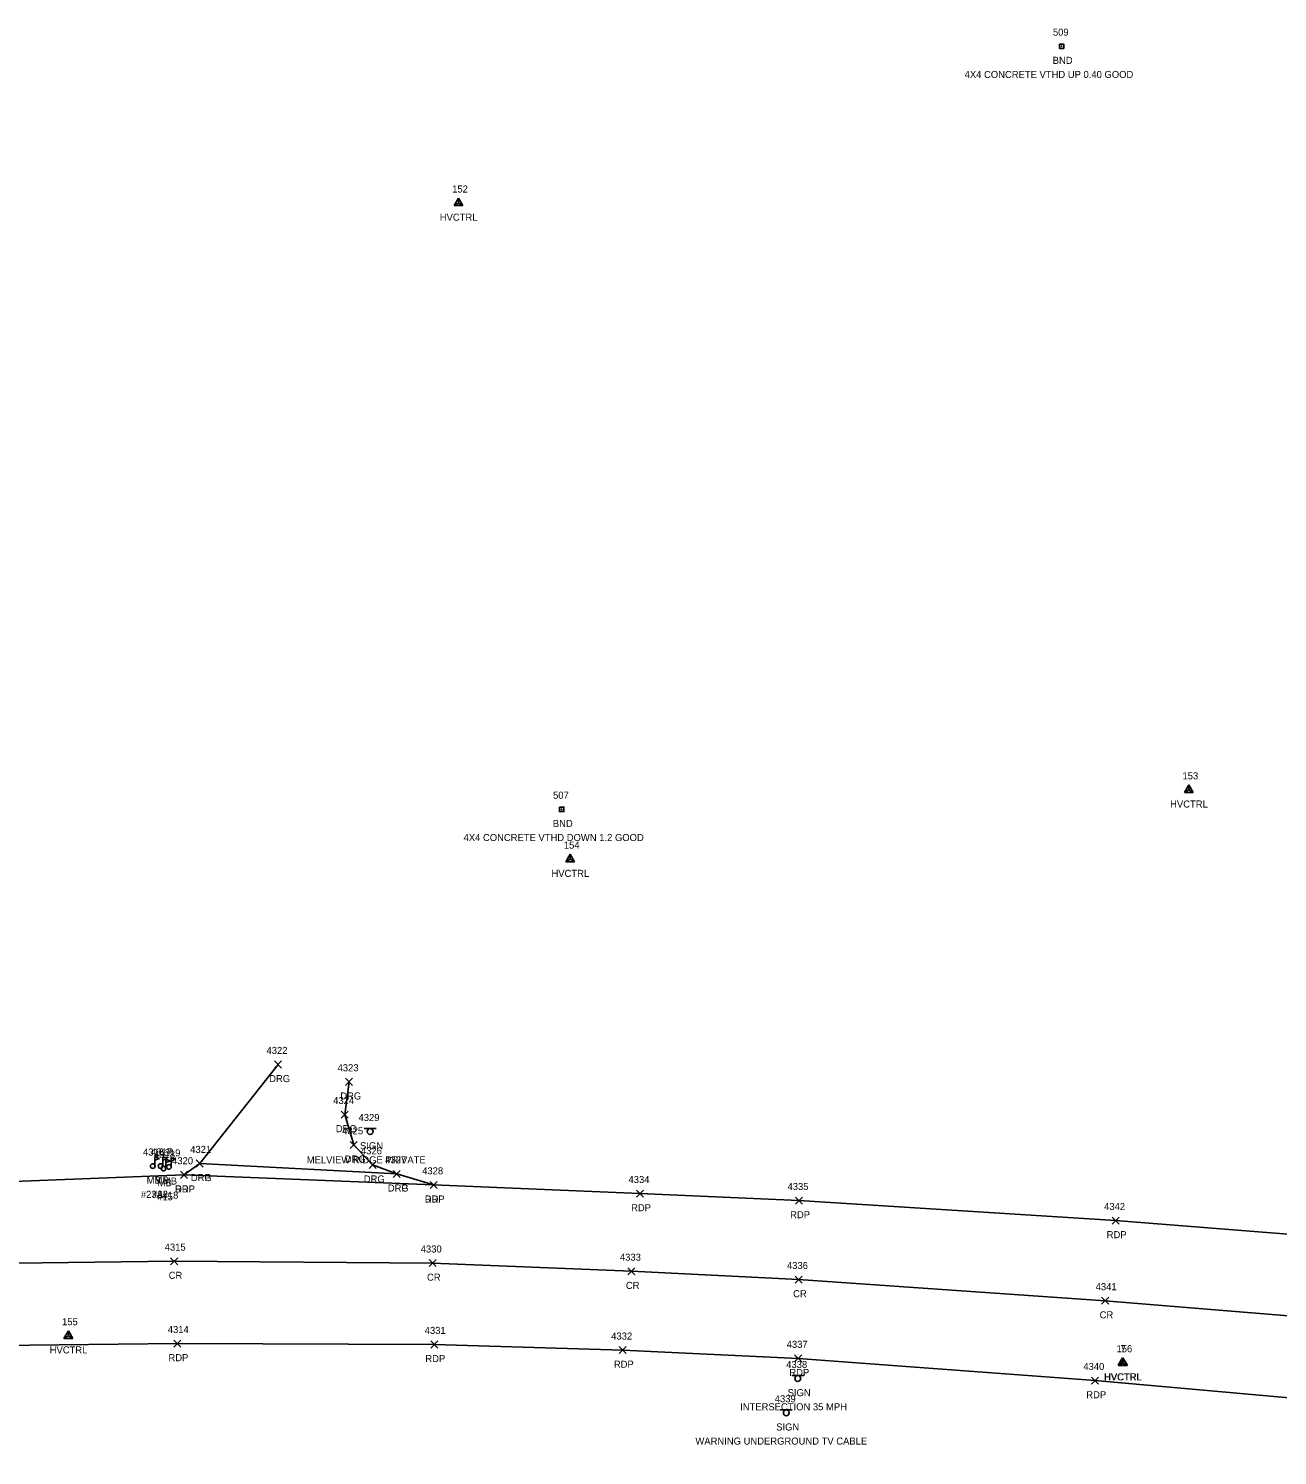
# Model space of a CAD drawing. Extents: x 1690689 to 1696275, y 438760 to 444007.
# Drawn here: x 1695132.1 to 1695486.5, y 443560.7 to 443965.5 of the extents above; entities that cross this region are included whole.
import ezdxf

# ---------------------------------------------------------------- set-up
doc = ezdxf.new("R2010")
doc.units = 0
for name, color, linetype in [('C_A', 7, 'Continuous'), ('C_I', 7, 'Continuous'), ('CPSM', 7, 'Continuous'), ('L_A', 7, 'Continuous'), ('L_C', 7, 'Continuous'), ('L_I', 7, 'Continuous'), ('Level 18', 7, 'Continuous'), ('LMB', 7, 'Continuous'), ('M_A', 7, 'Continuous'), ('M_C', 7, 'Continuous'), ('M_I', 7, 'Continuous'), ('P_A', 7, 'Continuous'), ('P_I', 7, 'Continuous'), ('P_TIC', 7, 'Continuous'), ('PET', 7, 'Continuous'), ('PRC', 7, 'Continuous'), ('R_A', 7, 'Continuous'), ('R_I', 7, 'Continuous'), ('R_TIC', 7, 'Continuous'), ('RDG', 7, 'Continuous'), ('RDP', 7, 'Continuous'), ('S_A', 7, 'Continuous'), ('S_C', 7, 'Continuous'), ('S_I', 7, 'Continuous'), ('SSGN', 7, 'Continuous')]:
    doc.layers.add(name, color=color, linetype=linetype)

msp = doc.modelspace()

# ---------------------------------------------------------------- linework, layer by layer
at = {"layer": 'CPSM'}
for p, q in [((1695252.85, 443915.26), (1695254.1, 443917.42)), ((1695255.35, 443915.26), (1695254.1, 443917.42)), ((1695254.1, 443915.98), (1695254.1, 443917.42)), ((1695252.85, 443915.26), (1695254.1, 443915.98)), ((1695252.85, 443915.26), (1695255.35, 443915.26)), ((1695254.1, 443915.98), (1695254.1, 443915.98)), ((1695254.1, 443915.98), (1695255.35, 443915.26)), ((1695460.06, 443748.79), (1695461.31, 443750.96)), ((1695462.56, 443748.79), (1695461.31, 443750.96)), ((1695461.32, 443749.51), (1695461.31, 443750.96)), ((1695460.06, 443748.79), (1695461.32, 443749.51)), ((1695460.06, 443748.79), (1695462.56, 443748.79)), ((1695461.32, 443749.51), (1695461.32, 443749.51)), ((1695461.32, 443749.51), (1695462.56, 443748.79)), ((1695284.54, 443729.11), (1695285.79, 443731.28)), ((1695287.04, 443729.11), (1695285.79, 443731.28)), ((1695285.8, 443729.84), (1695285.79, 443731.28)), ((1695284.54, 443729.11), (1695285.8, 443729.84)), ((1695284.54, 443729.11), (1695287.04, 443729.11)), ((1695285.8, 443729.84), (1695285.8, 443729.84)), ((1695285.8, 443729.84), (1695287.04, 443729.11)), ((1695142.18, 443593.92), (1695143.43, 443596.08)), ((1695142.18, 443593.92), (1695143.43, 443594.64)), ((1695142.18, 443593.92), (1695144.68, 443593.92)), ((1695144.68, 443593.92), (1695143.43, 443596.08)), ((1695143.43, 443594.64), (1695143.43, 443596.08)), ((1695143.43, 443594.64), (1695143.43, 443594.64)), ((1695143.43, 443594.64), (1695144.68, 443593.92)), ((1695441.29, 443586.27), (1695442.54, 443588.43)), ((1695441.39, 443586.26), (1695442.64, 443588.43)), ((1695443.79, 443586.27), (1695442.54, 443588.43)), ((1695442.54, 443586.99), (1695442.54, 443588.43)), ((1695443.89, 443586.26), (1695442.64, 443588.43)), ((1695442.64, 443586.98), (1695442.64, 443588.43)), ((1695441.29, 443586.27), (1695442.54, 443586.99)), ((1695441.29, 443586.27), (1695443.79, 443586.27)), ((1695441.39, 443586.26), (1695442.64, 443586.98)), ((1695441.39, 443586.26), (1695443.89, 443586.26)), ((1695442.54, 443586.99), (1695442.54, 443586.99)), ((1695442.54, 443586.99), (1695443.79, 443586.27)), ((1695442.64, 443586.98), (1695442.64, 443586.98)), ((1695442.64, 443586.98), (1695443.89, 443586.26))]:
    msp.add_line(p, q, dxfattribs=at)
at = {"layer": 'Level 18'}
for points in [[(1695424.59, 443961.1), (1695425.84, 443961.1), (1695425.84, 443959.85), (1695424.59, 443959.85)], [(1695282.76, 443744.63), (1695284.01, 443744.63), (1695284.01, 443743.38), (1695282.76, 443743.38)]]:
    msp.add_lwpolyline(points, close=True, dxfattribs=at)
for centre in [(1695425.21, 443960.48), (1695283.39, 443744)]:
    msp.add_circle(centre, 0.0833, dxfattribs=at)
at = {"layer": 'LMB'}
for p, q in [((1695168, 443645.38), (1695169.29, 443644.99)), ((1695168, 443642.78), (1695168, 443645.38)), ((1695170.22, 443645.39), (1695171.51, 443645)), ((1695170.23, 443642.79), (1695170.23, 443645.39)), ((1695172.6, 443642.56), (1695172.6, 443645.16)), ((1695172.6, 443645.15), (1695173.89, 443644.77)), ((1695167.35, 443642.78), (1695167.35, 443642.78)), ((1695168, 443644.48), (1695169.28, 443644.99)), ((1695169.57, 443642.79), (1695169.57, 443642.79)), ((1695170.23, 443644.49), (1695171.51, 443644.99)), ((1695170.42, 443642.07), (1695170.42, 443642.07)), ((1695171.07, 443644.67), (1695172.37, 443644.29)), ((1695171.08, 443642.08), (1695171.08, 443644.67)), ((1695171.08, 443643.77), (1695172.36, 443644.28)), ((1695171.95, 443642.55), (1695171.95, 443642.55)), ((1695172.6, 443644.26), (1695173.88, 443644.76))]:
    msp.add_line(p, q, dxfattribs=at)
for centre in [(1695167.35, 443642.78), (1695169.57, 443642.79), (1695170.42, 443642.07), (1695171.95, 443642.55)]:
    msp.add_circle(centre, 0.656, dxfattribs=at)
at = {"layer": 'P_TIC'}
for points in [[(1695175.19, 443639.31), (1695177.19, 443641.31)], [(1695177.19, 443639.31), (1695175.19, 443641.31)], [(1695246.06, 443636.45), (1695248.06, 443638.45)], [(1695248.06, 443636.45), (1695246.06, 443638.45)], [(1695304.6, 443633.98), (1695306.6, 443635.98)], [(1695306.6, 443633.98), (1695304.6, 443635.98)], [(1695349.71, 443632), (1695351.71, 443634)], [(1695351.71, 443632), (1695349.71, 443634)], [(1695439.54, 443626.33), (1695441.54, 443628.33)], [(1695441.54, 443626.33), (1695439.54, 443628.33)], [(1695172.44, 443614.81), (1695174.44, 443616.81)], [(1695174.44, 443614.81), (1695172.44, 443616.81)], [(1695245.74, 443614.27), (1695247.74, 443616.27)], [(1695247.74, 443614.27), (1695245.74, 443616.27)], [(1695302.17, 443611.95), (1695304.17, 443613.95)], [(1695304.17, 443611.95), (1695302.17, 443613.95)], [(1695349.61, 443609.59), (1695351.61, 443611.59)], [(1695351.61, 443609.59), (1695349.61, 443611.59)], [(1695436.58, 443603.58), (1695438.58, 443605.58)], [(1695438.58, 443603.58), (1695436.58, 443605.58)], [(1695173.32, 443591.44), (1695175.32, 443593.44)], [(1695175.32, 443591.44), (1695173.32, 443593.44)], [(1695246.22, 443591.18), (1695248.22, 443593.18)], [(1695248.22, 443591.18), (1695246.22, 443593.18)], [(1695299.7, 443589.58), (1695301.7, 443591.58)], [(1695301.7, 443589.58), (1695299.7, 443591.58)], [(1695349.48, 443587.24), (1695351.48, 443589.24)], [(1695351.48, 443587.24), (1695349.48, 443589.24)], [(1695433.73, 443580.93), (1695435.73, 443582.93)], [(1695435.73, 443580.93), (1695433.73, 443582.93)]]:
    msp.add_lwpolyline(points, dxfattribs=at)
at = {"layer": 'PET'}
for points in [[(1694399.36, 443604.74), (1694794.31, 443624.99), (1694879.84, 443627.5), (1694948.66, 443629.87), (1694987.26, 443633.86), (1695111.05, 443637.76), (1695176.19, 443640.31), (1695247.06, 443637.45), (1695305.6, 443634.98), (1695350.71, 443633), (1695440.54, 443627.33), (1695601.49, 443614.55), (1695684.28, 443608.76), (1695757.54, 443603.59), (1695811.91, 443595.75), (1695847.91, 443594.96), (1695888.6, 443596.96), (1695925.24, 443602.16), (1695948.64, 443606.07)], [(1694412.77, 443560.7), (1694744.37, 443577.01), (1694936.24, 443585.74), (1695040.33, 443589.57), (1695107.26, 443591.66), (1695174.32, 443592.44), (1695247.22, 443592.18), (1695300.7, 443590.58), (1695350.48, 443588.24), (1695434.73, 443581.93), (1695585.07, 443568.57)]]:
    msp.add_lwpolyline(points, dxfattribs=at)
at = {"layer": 'PRC'}
msp.add_lwpolyline([(1694248.41, 443577.88), (1694744.61, 443600.37), (1695048.23, 443613.58), (1695105.82, 443614.96), (1695173.44, 443615.81), (1695246.74, 443615.27), (1695303.17, 443612.95), (1695350.61, 443610.59), (1695437.58, 443604.58), (1695599.23, 443591.28), (1695682.53, 443585.47), (1695756.48, 443581.73), (1695791.02, 443580.47), (1695851.39, 443580.96), (1695889.48, 443583.34), (1695926.07, 443588.21), (1695955.33, 443593.52), (1695988.94, 443602.15), (1696014.43, 443610.17)], dxfattribs=at)
at = {"layer": 'R_TIC'}
for points in [[(1695201.9, 443670.61), (1695203.9, 443672.61)], [(1695203.9, 443670.61), (1695201.9, 443672.61)], [(1695222.06, 443665.69), (1695224.06, 443667.69)], [(1695224.06, 443665.69), (1695222.06, 443667.69)], [(1695220.82, 443656.41), (1695222.82, 443658.41)], [(1695222.82, 443656.41), (1695220.82, 443658.41)], [(1695223.37, 443647.8), (1695225.37, 443649.8)], [(1695225.37, 443647.8), (1695223.37, 443649.8)], [(1695175.19, 443639.31), (1695177.19, 443641.31)], [(1695177.19, 443639.31), (1695175.19, 443641.31)], [(1695179.68, 443642.53), (1695181.68, 443644.53)], [(1695181.68, 443642.53), (1695179.68, 443644.53)], [(1695179.68, 443642.53), (1695181.68, 443644.53)], [(1695181.68, 443642.53), (1695179.68, 443644.53)], [(1695228.74, 443642.14), (1695230.74, 443644.14)], [(1695230.74, 443642.14), (1695228.74, 443644.14)], [(1695235.57, 443639.57), (1695237.57, 443641.57)], [(1695237.57, 443639.57), (1695235.57, 443641.57)], [(1695235.57, 443639.57), (1695237.57, 443641.57)], [(1695237.57, 443639.57), (1695235.57, 443641.57)], [(1695246.06, 443636.45), (1695248.06, 443638.45)], [(1695248.06, 443636.45), (1695246.06, 443638.45)]]:
    msp.add_lwpolyline(points, dxfattribs=at)
at = {"layer": 'RDG'}
for points in [[(1695180.68, 443643.53), (1695202.9, 443671.61)], [(1695223.06, 443666.69), (1695221.82, 443657.41), (1695224.37, 443648.8), (1695229.74, 443643.14), (1695236.57, 443640.57)]]:
    msp.add_lwpolyline(points, dxfattribs=at)
at = {"layer": 'RDP'}
msp.add_lwpolyline([(1695176.19, 443640.31), (1695180.68, 443643.53), (1695236.57, 443640.57), (1695247.06, 443637.45)], dxfattribs=at)
at = {"layer": 'SSGN'}
for p, q in [((1695227.38, 443653.41), (1695230.72, 443653.41)), ((1695229.03, 443652.58), (1695229.03, 443652.58)), ((1695348.72, 443583.36), (1695352.05, 443583.36)), ((1695350.36, 443582.53), (1695350.36, 443582.53)), ((1695345.47, 443573.63), (1695348.8, 443573.63)), ((1695347.11, 443572.8), (1695347.11, 443572.8))]:
    msp.add_line(p, q, dxfattribs=at)
for centre in [(1695229.03, 443652.58), (1695350.36, 443582.53), (1695347.11, 443572.8)]:
    msp.add_circle(centre, 0.833, dxfattribs=at)

# ---------------------------------------------------------------- texts
at = {"layer": 'C_A'}
for p in [(1695248.8, 443910.98), (1695456.01, 443744.51), (1695280.49, 443724.84), (1695138.12, 443589.64), (1695437.23, 443581.99), (1695437.33, 443581.98)]:
    msp.add_text('HVCTRL', height=2, dxfattribs=at).set_placement(p)
at = {"layer": 'C_I'}
for s, p in [('152', (1695252.31, 443918.98)), ('153', (1695459.52, 443752.51)), ('154', (1695284, 443732.84)), ('155', (1695141.63, 443597.64)), ('156', (1695440.79, 443589.98)), ('7', (1695441.97, 443589.99))]:
    msp.add_text(s, height=2, dxfattribs=at).set_placement(p)
at = {"layer": 'L_A'}
for p in [(1695165.65, 443637.78), (1695167.88, 443637.79), (1695168.73, 443637.07), (1695170.25, 443637.55)]:
    msp.add_text('MB', height=2, dxfattribs=at).set_placement(p)
at = {"layer": 'L_C'}
for s, p in [('#23A', (1695164, 443633.78)), ('#32', (1695167.21, 443633.79)), ('#15', (1695168.63, 443633.07)), ('#18', (1695170.15, 443633.55))]:
    msp.add_text(s, height=2, dxfattribs=at).set_placement(p)
at = {"layer": 'L_I'}
for s, p in [('4316', (1695164.6, 443645.78)), ('4317', (1695166.88, 443645.79)), ('4318', (1695167.73, 443645.07)), ('4319', (1695169.25, 443645.55))]:
    msp.add_text(s, height=2, dxfattribs=at).set_placement(p)
at = {"layer": 'M_A'}
for p in [(1695422.7, 443955.48), (1695280.87, 443739)]:
    msp.add_text('BND', height=2, dxfattribs=at).set_placement(p)
at = {"layer": 'M_C'}
for s, p in [('4X4 CONCRETE VTHD UP 0.40 GOOD', (1695397.71, 443951.48)), ('4X4 CONCRETE VTHD DOWN 1.2 GOOD', (1695255.55, 443735))]:
    msp.add_text(s, height=2, dxfattribs=at).set_placement(p)
at = {"layer": 'M_I'}
for s, p in [('509', (1695422.76, 443963.48)), ('507', (1695280.94, 443747))]:
    msp.add_text(s, height=2, dxfattribs=at).set_placement(p)
at = {"layer": 'P_A'}
for s, p in [('RDP', (1695173.68, 443635.31)), ('RDP', (1695244.54, 443632.45)), ('RDP', (1695303.08, 443629.98)), ('RDP', (1695348.2, 443628)), ('RDP', (1695438.02, 443622.33)), ('CR', (1695171.88, 443610.81)), ('CR', (1695245.17, 443610.27)), ('CR', (1695301.6, 443607.95)), ('CR', (1695349.04, 443605.59)), ('CR', (1695436.02, 443599.58)), ('RDP', (1695171.81, 443587.44)), ('RDP', (1695244.7, 443587.18)), ('RDP', (1695298.19, 443585.58)), ('RDP', (1695347.97, 443583.24)), ('RDP', (1695432.22, 443576.93))]:
    msp.add_text(s, height=2, dxfattribs=at).set_placement(p)
at = {"layer": 'P_I'}
for s, p in [('4320', (1695172.85, 443643.31)), ('4328', (1695243.8, 443640.45)), ('4334', (1695302.34, 443637.98)), ('4335', (1695347.46, 443636)), ('4342', (1695437.28, 443630.33)), ('4315', (1695170.75, 443618.81)), ('4330', (1695243.39, 443618.27)), ('4333', (1695299.91, 443615.95)), ('4336', (1695347.3, 443613.59)), ('4341', (1695434.89, 443607.58)), ('4314', (1695171.63, 443595.44)), ('4331', (1695244.52, 443595.18)), ('4332', (1695297.44, 443593.58)), ('4337', (1695347.22, 443591.24)), ('4340', (1695431.39, 443584.93))]:
    msp.add_text(s, height=2, dxfattribs=at).set_placement(p)
at = {"layer": 'R_A'}
for s, p in [('DRG', (1695200.39, 443666.61)), ('DRG', (1695220.55, 443661.69)), ('DRG', (1695219.31, 443652.41)), ('DRG', (1695221.85, 443643.8)), ('DRP', (1695173.68, 443635.31)), ('DRG', (1695178.17, 443638.53)), ('DRP', (1695178.17, 443638.53)), ('DRG', (1695227.23, 443638.14)), ('DRG', (1695234.06, 443635.57)), ('DRP', (1695234.06, 443635.57)), ('DRP', (1695244.54, 443632.45))]:
    msp.add_text(s, height=2, dxfattribs=at).set_placement(p)
at = {"layer": 'R_I'}
for s, p in [('4322', (1695199.64, 443674.61)), ('4323', (1695219.8, 443669.69)), ('4324', (1695218.56, 443660.41)), ('4325', (1695221.11, 443651.8)), ('4320', (1695172.85, 443643.31)), ('4321', (1695177.99, 443646.53)), ('4321', (1695177.99, 443646.53)), ('4326', (1695226.43, 443646.14)), ('4327', (1695233.31, 443643.57)), ('4327', (1695233.31, 443643.57)), ('4328', (1695243.8, 443640.45))]:
    msp.add_text(s, height=2, dxfattribs=at).set_placement(p)
at = {"layer": 'S_A'}
for p in [(1695226.17, 443647.56), (1695347.5, 443577.51), (1695344.25, 443567.78)]:
    msp.add_text('SIGN', height=2, dxfattribs=at).set_placement(p)
at = {"layer": 'S_C'}
for s, p in [('MELVIEW RIDGE PRIVATE', (1695211.07, 443643.56)), ('INTERSECTION 35 MPH', (1695334.01, 443573.51)), ('WARNING UNDERGROUND TV CABLE', (1695321.33, 443563.78))]:
    msp.add_text(s, height=2, dxfattribs=at).set_placement(p)
at = {"layer": 'S_I'}
for s, p in [('4329', (1695225.74, 443655.56)), ('4338', (1695347.08, 443585.51)), ('4339', (1695343.83, 443575.78))]:
    msp.add_text(s, height=2, dxfattribs=at).set_placement(p)

doc.saveas('drawing.dxf')
